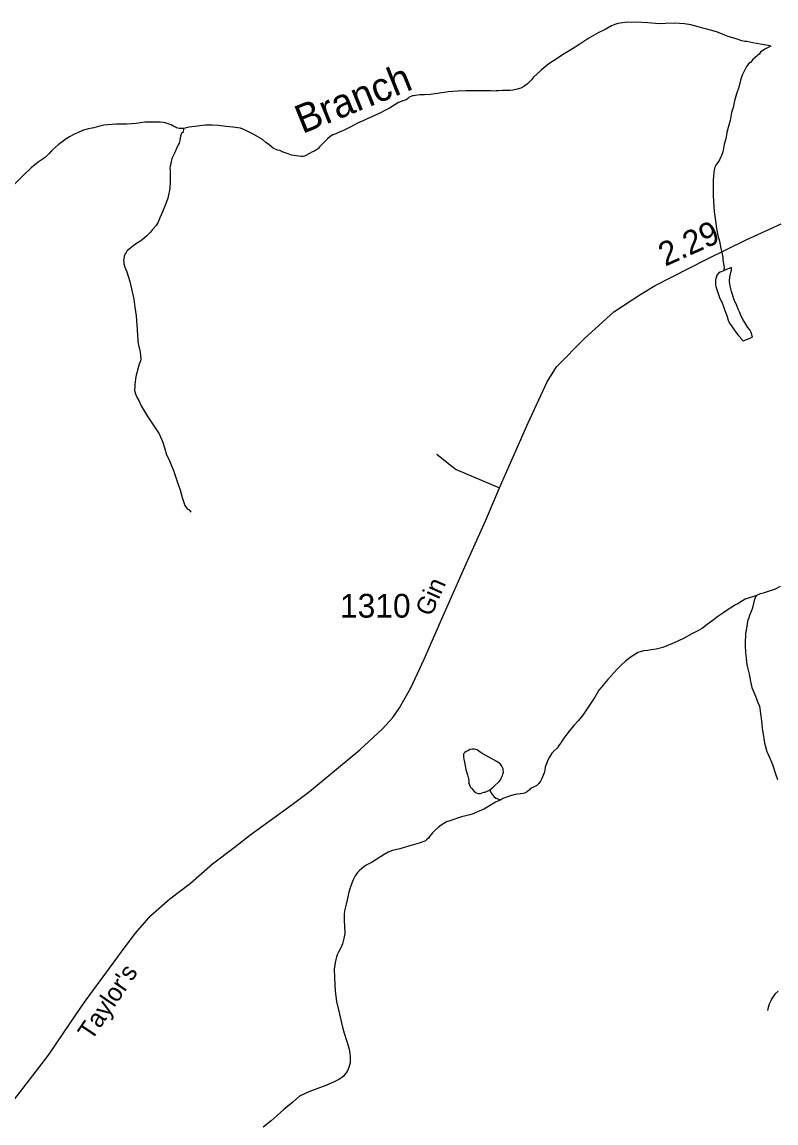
# Model space of a CAD drawing. Extents: x 2220236 to 2384410, y 720751 to 894131.
# Drawn here: x 2268370 to 2272337, y 826128 to 831921 of the extents above; entities that cross this region are included whole.
import ezdxf

# ---------------------------------------------------------------- set-up
doc = ezdxf.new("R2010")
doc.units = 0
doc.layers.add('Default', color=7, linetype='Continuous')

msp = doc.modelspace()

# ---------------------------------------------------------------- linework, layer by layer
at = {"layer": 'Default'}
for points in [[(2272309.2, 831793.3), (2272295.8, 831797.8), (2272254, 831805.2), (2272216.1, 831810.9), (2272183.4, 831818.8), (2272173.6, 831818.4), (2272157.6, 831822), (2272127.6, 831832.5), (2272085.6, 831845.5), (2272067.3, 831851.7), (2272029.3, 831867.3), (2271999.3, 831876.8), (2271953, 831888.5), (2271926.9, 831896.3), (2271889.1, 831906.3), (2271855.1, 831911.9), (2271801, 831915.3), (2271755, 831913), (2271724.8, 831912), (2271663, 831917.5), (2271597.1, 831921.2), (2271543, 831919), (2271505.1, 831912.6), (2271489.3, 831908), (2271471.4, 831901.8), (2271437.6, 831881.8), (2271401.4, 831863.9), (2271351.6, 831835.4), (2271300.4, 831800.4), (2271266.5, 831780.4), (2271214.7, 831748.1), (2271181.1, 831725.8), (2271161.2, 831713.1), (2271141.2, 831701), (2271103.2, 831669), (2271079.4, 831647.5), (2271061.7, 831630.5), (2271050, 831617.6), (2271041.9, 831608), (2271030.2, 831596.1), (2271010.8, 831581.7), (2270994.6, 831573.9), (2270974.5, 831567.7), (2270952.4, 831563.2), (2270939.2, 831560.9), (2270914.6, 831560.7), (2270898.6, 831561.1), (2270876.6, 831558.9), (2270864.7, 831558.5), (2270848, 831557.9), (2270832.6, 831559.8), (2270806, 831559.7), (2270770.9, 831559.5), (2270704.7, 831559.2), (2270661, 831556.8), (2270612.8, 831554.5), (2270602.9, 831552.4), (2270519, 831539.4), (2270487.1, 831537.5), (2270463.2, 831537.3), (2270441.1, 831534.5), (2270429.3, 831532.1), (2270425, 831532.2), (2270415.1, 831528.5), (2270407.2, 831526), (2270399.5, 831518), (2270391.5, 831512.5), (2270373.3, 831506.4), (2270351.5, 831497.6), (2270331.5, 831485.9), (2270303.6, 831467.5), (2270275.8, 831453.3), (2270256.2, 831443.2), (2270230, 831430.6), (2270202.2, 831418.7), (2270160.5, 831399.9), (2270134.7, 831388.3), (2270099.9, 831370), (2270061.4, 831351.1), (2270043.2, 831343.3), (2270021.1, 831333.3), (2270005.2, 831327), (2269991.2, 831319.1), (2269977.2, 831306.3), (2269960.8, 831290.9), (2269953.4, 831282.2), (2269947.7, 831276.4), (2269936, 831264.5), (2269929.9, 831256.4), (2269924.6, 831251.6), (2269920.2, 831248.4), (2269910, 831243.7), (2269904, 831240.6), (2269898.1, 831238.1), (2269879.1, 831228), (2269863.9, 831219.1), (2269856.3, 831215.3)], [(2272309.2, 831793.3), (2272278, 831779.2), (2272256.1, 831763.2), (2272248.3, 831752.9), (2272240.3, 831744.8), (2272214.6, 831724.7), (2272202.5, 831708.6), (2272194.8, 831702.2), (2272182.7, 831687), (2272175.1, 831672.4), (2272159.4, 831642.2), (2272149.7, 831614.5), (2272141.7, 831578), (2272130.2, 831543.8), (2272118.6, 831506.3), (2272111, 831472), (2272103.2, 831444.3), (2272095.4, 831403.4), (2272085.8, 831365.9), (2272078, 831339.8), (2272074.3, 831317.6), (2272070.7, 831301.3), (2272068.5, 831289.2), (2272064.6, 831277.8), (2272060.6, 831257.2), (2272059.1, 831247.4), (2272056.9, 831237.6), (2272051.3, 831219), (2272039.6, 831195.3), (2272035.5, 831187.2), (2272020, 831167.2), (2272015.9, 831157.4), (2272012, 831142.8), (2272010, 831128.7), (2272008.4, 831110.7), (2272006.3, 831088.8), (2272007, 831059.2), (2272006.9, 831041.2), (2272006.9, 831009.1), (2272007.6, 830978.9), (2272011.7, 830924.7), (2272018.2, 830875.3), (2272024.9, 830834.8), (2272031.1, 830798.6), (2272039.3, 830767.3), (2272047.7, 830729.4), (2272051.9, 830709), (2272058.2, 830683.3), (2272058.3, 830669.5), (2272060.2, 830651.4), (2272064.6, 830627.4), (2272062.7, 830615.3), (2272062.7, 830612.7)], [(2269219.7, 831361.3), (2269213.1, 831361.5), (2269197.4, 831361.8), (2269183.3, 831363.7), (2269177.2, 831367.1), (2269163.2, 831374.7), (2269155.1, 831380.7), (2269123.9, 831391.2), (2269113.1, 831393.1), (2269097, 831394.1), (2269077, 831394.5), (2269047.2, 831394.4), (2269017, 831394.1), (2268971, 831387.8), (2268921, 831384.6), (2268865.3, 831384.1), (2268799.9, 831378.2), (2268773.2, 831371.3), (2268747.5, 831365.2), (2268719.1, 831358.6), (2268694.4, 831351.6), (2268669.6, 831342.2), (2268639.8, 831328.1), (2268620.2, 831317), (2268601.6, 831305.9), (2268560.3, 831275), (2268524.5, 831243.6), (2268512.7, 831229.1), (2268491, 831209.2), (2268455.4, 831184.3), (2268417.7, 831153.9), (2268372.2, 831110), (2268308.6, 831047.3)], [(2269856.3, 831215.3), (2269848.7, 831213.8), (2269838.2, 831213.1), (2269826.4, 831215), (2269788.5, 831220.7), (2269770.2, 831226.9), (2269764.4, 831228.7), (2269744.2, 831236.3), (2269726.3, 831244.3), (2269714.2, 831247.8), (2269692.2, 831258.1), (2269669.9, 831275.6), (2269653.7, 831287.4), (2269635.7, 831303.5), (2269589.3, 831329.1), (2269541, 831354.7), (2269519.2, 831362.4), (2269478.9, 831368.1), (2269442.9, 831371.5), (2269403, 831377.2), (2269370.9, 831378.6), (2269335.2, 831378.6), (2269319.1, 831376.3), (2269305.2, 831374.3), (2269281.2, 831372.2), (2269263.2, 831370.3), (2269249, 831368), (2269229.2, 831363.4), (2269221.3, 831361.3), (2269219.7, 831361.3)], [(2269219.7, 831361.3), (2269219.9, 831354.8), (2269218.7, 831345.6), (2269217.7, 831342.4), (2269215.6, 831339.1), (2269211.6, 831337.6), (2269207.6, 831331.1), (2269203.4, 831321.3), (2269201.6, 831311.5), (2269199.7, 831297.8), (2269196.1, 831283.1), (2269192, 831275.7), (2269182.4, 831255.5), (2269174.4, 831235), (2269166.6, 831221.4), (2269162.4, 831210.7), (2269159, 831200.9), (2269154.7, 831187.2), (2269152.9, 831179.1), (2269152.5, 831174.8), (2269151.1, 831169.3), (2269149, 831161.1), (2269148.2, 831154.6), (2269149.4, 831137.1), (2269149.8, 831077.4), (2269148.3, 831051.2), (2269146.3, 831034.9), (2269142.4, 831020.8), (2269136.6, 830994.7), (2269125.1, 830960.5), (2269109.6, 830922.5), (2269105.5, 830914.4), (2269095.8, 830890.6), (2269085.8, 830868.8), (2269076.3, 830850), (2269056.2, 830830.1), (2269046.4, 830816.2), (2269026.6, 830796.3), (2269014.6, 830785.7), (2269000.9, 830773.8), (2268980.9, 830761.1), (2268967, 830751.6), (2268951, 830739.5), (2268933.3, 830726.7), (2268926, 830720.3), (2268921.3, 830714.8), (2268917.5, 830709), (2268912.4, 830700.9), (2268909.7, 830694.4), (2268907.3, 830688.9), (2268906.9, 830684.6), (2268905.4, 830676.4), (2268904.5, 830667.6), (2268905, 830659.4), (2268905.8, 830648.5), (2268911.7, 830631.4), (2268922.3, 830607.2), (2268936.7, 830555.4), (2268957.7, 830463.1), (2268964, 830421), (2268970.3, 830375), (2268974.9, 830327.3), (2268977.4, 830273.1), (2268979.4, 830243.6), (2268983.8, 830218.9), (2268986.5, 830208.3), (2268990.5, 830191.9), (2268991.9, 830183.6), (2268993.6, 830167.2), (2268994.4, 830146.5), (2268992.6, 830137.7), (2268986.7, 830121.4), (2268982.8, 830108.4), (2268973.3, 830075.8), (2268971.4, 830063.3), (2268969.2, 830053.6), (2268967.3, 830041.5), (2268963.8, 830013.7), (2268963.9, 830002.8), (2268962.2, 829984.8), (2268966.1, 829967.7), (2268974.6, 829946.8), (2268984.4, 829929.6), (2268996.9, 829901.4), (2269007, 829883.9), (2269029, 829849.9), (2269059.5, 829801.8), (2269091.9, 829754.2), (2269108.5, 829714.5), (2269120.8, 829674.9), (2269131, 829644.5), (2269143.3, 829621.3), (2269153.2, 829594.8), (2269167.9, 829560.7), (2269178.1, 829529.3), (2269190.2, 829493), (2269202.6, 829459.3)], [(2268292.3, 826202.1), (2268509.9, 826485.6), (2268624, 826653.1), (2268698.9, 826763.7), (2268918, 827061.7), (2268967.4, 827128), (2269048.5, 827220.7), (2269147.7, 827307.6), (2269256.8, 827390.6), (2269372.9, 827492.4), (2269487.1, 827578.4), (2269576.6, 827648.7), (2269669.7, 827717.3), (2269791.7, 827803.4), (2269883, 827871.9), (2270147.3, 828091.5), (2270266.7, 828201.8), (2270322, 828261.9), (2270355.4, 828312.9), (2270415.1, 828418.3), (2270485.3, 828569.4), (2270590.7, 828808.4), (2270706.6, 829070.2), (2270810.2, 829300.4), (2270882.2, 829470.8), (2271034, 829811.7), (2271133.2, 830027.2), (2271182.5, 830107.7), (2271329, 830256.2), (2271404.5, 830324.7), (2271483.6, 830396.4), (2271626.7, 830489.6), (2271702.2, 830534.4), (2271972.8, 830672.8), (2272179.8, 830774.5), (2272365, 830858.9)], [(2272062.7, 830612.7), (2272042.8, 830604.9), (2272034.8, 830599.5), (2272030.8, 830595.3), (2272027.1, 830591.4), (2272025, 830585.6), (2272023.3, 830580.7), (2272021.1, 830572.5), (2272019.7, 830563.7), (2272019.4, 830551.2), (2272019.4, 830536.5), (2272020.9, 830529.9), (2272040, 830471.4), (2272048.5, 830453.2), (2272054.2, 830443.3), (2272062.6, 830419.1), (2272068.8, 830403.6), (2272078.8, 830377.2), (2272085.2, 830353.1), (2272093.4, 830337.5), (2272101.3, 830324.2), (2272125.5, 830289.9), (2272138, 830274.2), (2272147.9, 830262.6), (2272150.1, 830258.3), (2272156.2, 830252.5), (2272164.2, 830244.2), (2272213.8, 830262.8), (2272212, 830268.4), (2272209.8, 830276.7), (2272205.8, 830288.3), (2272199.5, 830300.8), (2272189.3, 830314.2), (2272179.2, 830330.8), (2272164.9, 830354), (2272152.9, 830377.9), (2272146.6, 830392.1), (2272138.5, 830410.4), (2272130.4, 830430.2), (2272117.9, 830460), (2272103.7, 830503.6), (2272099.4, 830517.8), (2272095, 830541.5), (2272093.3, 830557.9), (2272094.1, 830580.8), (2272101, 830609.6), (2272102.4, 830615.1), (2272103.2, 830622.6), (2272102.7, 830629.9), (2272065, 830613.6), (2272062.7, 830612.7)], [(2270552, 829648.3), (2270615.2, 829597.3), (2270653.9, 829567.4), (2270882.2, 829470.8)], [(2269202.6, 829459.3), (2269213.2, 829419.7), (2269221.2, 829393.3), (2269227.1, 829377.5), (2269235.7, 829365.8), (2269239.6, 829360.1), (2269249.6, 829354), (2269257.9, 829341.7)], [(2272359.8, 828951.8), (2272332, 828937.6), (2272305.9, 828927.6), (2272270.2, 828916.9), (2272254.4, 828912.9), (2272234.6, 828904.5)], [(2272234.6, 828904.5), (2272214.4, 828896.7), (2272174.4, 828884.4), (2272160.5, 828876.5), (2272136.9, 828859.6), (2272124.9, 828854.3), (2272104.7, 828841.6), (2272085.1, 828829.5), (2272063.5, 828815.2), (2272031.5, 828792.9), (2271999.5, 828768.3), (2271975.9, 828750.8), (2271950.9, 828732.3), (2271926, 828718), (2271894.5, 828701.6), (2271854.7, 828679.5), (2271820.9, 828662.8), (2271800.7, 828655), (2271763.3, 828638.7), (2271741.8, 828631), (2271706.5, 828621.9), (2271681.2, 828617.5), (2271663.1, 828615.2), (2271639.4, 828611.8), (2271623.3, 828607.9), (2271609.4, 828603.2), (2271597.4, 828595.3), (2271575.5, 828581), (2271545.8, 828558.6), (2271524.1, 828538.7), (2271500.3, 828513.6), (2271452.9, 828461.5), (2271417, 828419.6), (2271405.2, 828405.1), (2271397.4, 828392.8), (2271383.8, 828369.4), (2271338.4, 828300.5), (2271320.5, 828274.6), (2271296.9, 828244), (2271273.1, 828219.9), (2271249.2, 828190.2), (2271221.6, 828153.7), (2271210.1, 828137.5), (2271206, 828131.1), (2271198.2, 828119.1), (2271186, 828101.3), (2271170.3, 828086.9), (2271158.3, 828074.7), (2271144.7, 828053), (2271136.8, 828036.7), (2271127.2, 828014.6), (2271123, 828000.9), (2271121.3, 827984.6), (2271117.4, 827970.5), (2271113.3, 827962.4), (2271105.6, 827940.6), (2271097.8, 827926.7), (2271090, 827914.7), (2271078, 827904.1), (2271064.1, 827897.8), (2271046.2, 827887.7), (2271040.5, 827881.9), (2271022.4, 827867.5), (2271014.5, 827863.8), (2271006.2, 827861.3), (2270965.5, 827857.2), (2270945.4, 827852.1), (2270930.5, 827846.5), (2270900.7, 827835), (2270889.8, 827829.3)], [(2272234.6, 828904.5), (2272228.8, 828896.4), (2272222.5, 828876.9), (2272220.7, 828870.3), (2272214.7, 828846.5), (2272211.1, 828832.8), (2272206.9, 828818.8), (2272195.5, 828794.4), (2272193.4, 828786.3), (2272189.5, 828774.2), (2272185.9, 828754.6), (2272179.6, 828722), (2272176.2, 828701.4), (2272176.3, 828688.2), (2272174.5, 828666.3), (2272175, 828642.3), (2272177.1, 828602.3), (2272179.5, 828574.4), (2272181.7, 828552), (2272185.8, 828532.2), (2272196.1, 828490.4), (2272202.5, 828450.9), (2272210.7, 828420.2), (2272229.2, 828374.9), (2272241.6, 828340.8), (2272249.7, 828321), (2272260.2, 828244.7), (2272262.5, 828225), (2272264.7, 828205.2), (2272273.1, 828150.9), (2272277.5, 828126.9), (2272289.7, 828083.4), (2272304, 828047.6), (2272318.4, 828013.9), (2272336.7, 827959.4), (2272345, 827935.3)], [(2270830.2, 827879.7), (2270854.5, 827900.5), (2270880.6, 827924.6), (2270887.7, 827934.3), (2270893.5, 827946.6), (2270898, 827957), (2270899.8, 827963.6), (2270900.9, 827969.4), (2270902.6, 827974.3), (2270902.5, 827984.2), (2270901.4, 827992.4), (2270895.1, 828006.3), (2270887.1, 828016.3), (2270867.7, 828029.8), (2270826.9, 828053.6), (2270786.7, 828075.8), (2270772.8, 828085.3), (2270764, 828091), (2270756.5, 828092.8), (2270748.4, 828095.6), (2270738.5, 828094.8), (2270726.3, 828092.8), (2270718.7, 828088.7), (2270706.4, 828082.4), (2270700.5, 828078.6), (2270694.1, 828072.1), (2270692.4, 828068.9), (2270692.9, 828063), (2270692.7, 828052.5), (2270694.8, 828042.6), (2270697.8, 828026.8), (2270702.3, 828008), (2270705.5, 827988.9), (2270709.7, 827970.8), (2270713.8, 827960.9), (2270717.7, 827947), (2270719.9, 827938.8), (2270720.4, 827930.5), (2270720.2, 827923), (2270720.1, 827917.4), (2270722, 827913.1), (2270726, 827903.2), (2270730.4, 827894.9), (2270736.2, 827887.6), (2270742.3, 827880.9), (2270752.5, 827869.2), (2270756.8, 827867.5), (2270764.5, 827863), (2270772.7, 827861.2), (2270776.6, 827861.2), (2270782.3, 827862.7), (2270791.8, 827865.8), (2270800.4, 827868.2), (2270806.3, 827869.7), (2270816.6, 827874.4), (2270830.2, 827879.7)], [(2270830.2, 827879.7), (2270838.7, 827865.8), (2270840.6, 827862.5), (2270846.7, 827854.1), (2270852.4, 827846.5), (2270862.8, 827838.1), (2270872.9, 827834.6), (2270889.8, 827829.3)], [(2270889.8, 827829.3), (2270861, 827816.1), (2270821.1, 827792.3), (2270803.5, 827781.9), (2270775.4, 827769.3), (2270757.5, 827761.5), (2270743.6, 827755.2), (2270725.8, 827749.1), (2270705.4, 827744.6), (2270681.6, 827738.5), (2270621.8, 827718.4), (2270604.3, 827712.2), (2270598, 827710), (2270576.1, 827695.7), (2270559.8, 827683), (2270542.4, 827667.6), (2270530.7, 827655.7), (2270514.8, 827635.3), (2270509.1, 827627.3), (2270500.7, 827619.2), (2270492.4, 827612.2), (2270485.1, 827609.1), (2270459.3, 827600.4), (2270423, 827590.7), (2270415.1, 827588.2), (2270357.4, 827571.4), (2270319.4, 827561.7), (2270295.7, 827553), (2270275.4, 827541.2), (2270255.8, 827528.5), (2270237.8, 827516.4), (2270212.2, 827500.6), (2270194, 827492.1), (2270180.4, 827484.2), (2270168.4, 827476.2), (2270156.4, 827465.6), (2270144.7, 827455.4), (2270134.7, 827445.8), (2270122.9, 827429.6), (2270111.2, 827403.6), (2270097.3, 827365.2), (2270089.6, 827343.4), (2270080.2, 827303.2), (2270075.5, 827279.7), (2270066.6, 827244.5), (2270064.5, 827223.2), (2270065, 827187.1), (2270067, 827170.7), (2270067.3, 827152.6), (2270067.7, 827141.1), (2270067.7, 827125.7), (2270063.5, 827098.6), (2270056.1, 827070.8), (2270048.1, 827050.7), (2270036.5, 827030.3), (2270028.6, 827012.4), (2270024.8, 827002.6), (2270020.9, 826986.3), (2270017, 826972.6), (2270015.1, 826960.2), (2270013.3, 826938.2), (2270013.7, 826894.6), (2270018.5, 826822.3), (2270024.9, 826768.1), (2270035.5, 826724.6), (2270045.6, 826678.5), (2270056.2, 826633), (2270064.4, 826601), (2270081.1, 826551.4), (2270084.7, 826538.9), (2270087.2, 826529), (2270091.2, 826517.4), (2270093.3, 826506.9), (2270095.6, 826493.7), (2270097.2, 826477.3), (2270097.3, 826465.8), (2270095.9, 826445.2), (2270090.2, 826420.7), (2270080.2, 826398.9), (2270060.6, 826373.1), (2270041, 826358.8), (2270012.8, 826344.6), (2269968.8, 826325.8), (2269935.1, 826314), (2269879.6, 826293.2), (2269829.5, 826268.7), (2269795.8, 826238.2), (2269748.1, 826199.8), (2269712.7, 826167.8), (2269680.9, 826139.9), (2269638.9, 826107)], [(2272349.2, 826821.6), (2272331.4, 826805.6), (2272323.7, 826795.3), (2272313.5, 826779.1), (2272310.1, 826771.6), (2272301.8, 826753.1), (2272298, 826741.7), (2272296.2, 826735.2), (2272292.3, 826721.1)]]:
    msp.add_lwpolyline(points, dxfattribs=at)

# ---------------------------------------------------------------- texts
for s, height, rotation, p in [('Branch', 150, 22.03236, (2269844.9, 831331.4)), ('2.29', 125, 24.2172, (2271754.5, 830633.6)), ('Gin', 95, 66.05945, (2270522.6, 828788.8)), ("Taylor's", 95, 55.89425, (2268735.6, 826557.2))]:
    msp.add_text(s, height=height, rotation=rotation, dxfattribs=at).set_placement(p)
msp.add_text('1310', height=125, dxfattribs=at).set_placement((2270042.9, 828787.3))

doc.saveas('drawing.dxf')
